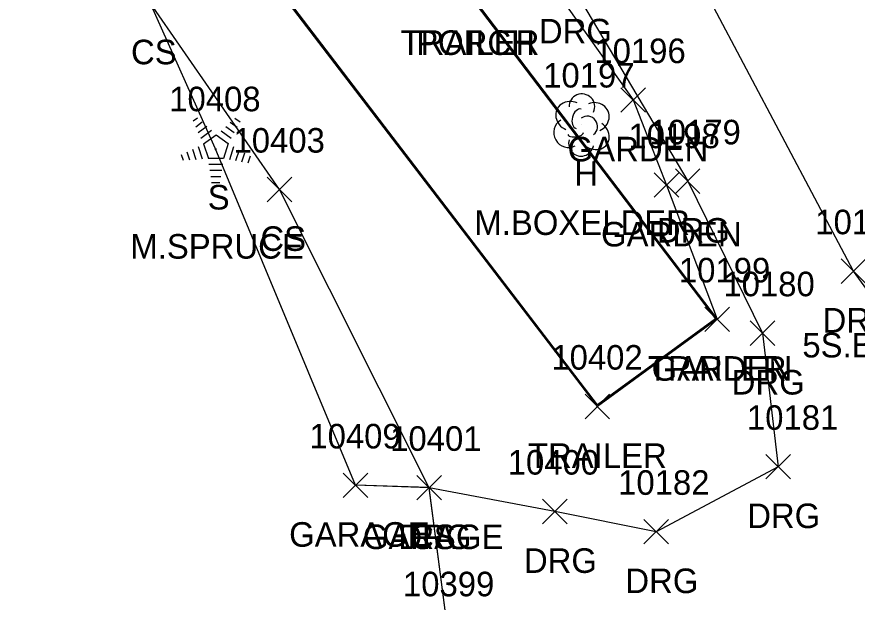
# Model space of a CAD drawing. Extents: x 1439173 to 1457902, y 641926 to 659889.
# Drawn here: x 1448050.9 to 1448119.4, y 646968.8 to 647016.5 of the extents above; entities that cross this region are included whole.
import ezdxf

# ---------------------------------------------------------------- set-up
doc = ezdxf.new("R2010")
doc.units = 0
for name, color, linetype in [('L_A', 7, 'Continuous'), ('L_C', 7, 'Continuous'), ('L_I', 7, 'Continuous'), ('L_TIC', 7, 'Continuous'), ('LAPB', 7, 'Continuous'), ('LBC', 7, 'Continuous'), ('LELB', 7, 'Continuous'), ('Level 5', 7, 'Continuous'), ('LSOGP', 7, 'Continuous'), ('LTC', 7, 'Continuous'), ('LTD', 7, 'Continuous'), ('R_A', 7, 'Continuous'), ('R_I', 7, 'Continuous'), ('R_TIC', 7, 'Continuous'), ('RDG', 7, 'Continuous')]:
    doc.layers.add(name, color=color, linetype=linetype)

msp = doc.modelspace()

# ---------------------------------------------------------------- linework, layer by layer
at = {"layer": 'L_TIC'}
for points in [[(1448100.116, 647008.715), (1448102.116, 647010.715)], [(1448102.116, 647008.715), (1448100.116, 647010.715)], [(1448102.834, 647001.79), (1448104.834, 647003.79)], [(1448104.834, 647001.79), (1448102.834, 647003.79)], [(1448071.331, 647001.43), (1448073.331, 647003.43)], [(1448073.331, 647001.43), (1448071.331, 647003.43)], [(1448106.95, 646990.861), (1448108.95, 646992.861)], [(1448108.95, 646990.861), (1448106.95, 646992.861)], [(1448106.95, 646990.861), (1448108.95, 646992.861)], [(1448108.95, 646990.861), (1448106.95, 646992.861)], [(1448097.203, 646983.763), (1448099.203, 646985.763)], [(1448099.203, 646983.763), (1448097.203, 646985.763)], [(1448077.513, 646977.346), (1448079.513, 646979.346)], [(1448079.513, 646977.346), (1448077.513, 646979.346)], [(1448083.517, 646977.153), (1448085.517, 646979.153)], [(1448085.517, 646977.153), (1448083.517, 646979.153)], [(1448083.517, 646977.153), (1448085.517, 646979.153)], [(1448085.517, 646977.153), (1448083.517, 646979.153)]]:
    msp.add_lwpolyline(points, dxfattribs=at)
at = {"layer": 'LAPB'}
msp.add_lwpolyline([(1448086.451, 647030.169), (1448088.156, 647031.651), (1448094.677, 647023.462), (1448092.433, 647021.995), (1448101.116, 647009.715), (1448103.834, 647002.79), (1448107.95, 646991.861)], dxfattribs=at)
at = {"layer": 'LBC'}
for points in [[(1448073.801, 647036.788), (1448081.78, 647026.612), (1448087.833, 647018.382), (1448107.95, 646991.861), (1448098.203, 646984.763), (1448064.189, 647029.243)], [(1448088.051, 646948.996), (1448086.054, 646966.311), (1448084.517, 646978.153), (1448078.513, 646978.346)]]:
    msp.add_lwpolyline(points, dxfattribs=at)
at = {"layer": 'LELB'}
msp.add_lwpolyline([(1448084.517, 646978.153), (1448072.331, 647002.43), (1448061.799, 647017.622), (1448056.175, 647033.628)], dxfattribs=at)
at = {"layer": 'Level 5'}
for p, q in [((1448073.781, 647036.656), (1448107.81, 646991.891)), ((1448098.219, 646984.909), (1448064.326, 647029.23)), ((1448107.81, 646991.891), (1448098.219, 646984.909))]:
    msp.add_line(p, q, dxfattribs=at)
at = {"layer": 'LSOGP'}
msp.add_lwpolyline([(1448086.053, 646966.315), (1448084.514, 646978.159), (1448078.511, 646978.351), (1448067.095, 647005.805), (1448061.796, 647017.627), (1448056.173, 647033.633), (1448056.194, 647059.316), (1448053.803, 647089.151), (1448052.891, 647096.882), (1448052.275, 647102.095), (1448049.672, 647125.897), (1448039.315, 647125.03), (1448032.108, 647124.392), (1448030.621, 647131.408), (1448024.227, 647130.692), (1448022.573, 647145.723), (1448013.167, 647144.744), (1448014.178, 647149.273), (1448009.714, 647185.174)], dxfattribs=at)
at = {"layer": 'LTC'}
for p, q in [((1448065.295, 647008.006), (1448065.649, 647008.263)), ((1448065.504, 647007.541), (1448066.033, 647007.925)), ((1448065.714, 647007.075), (1448066.417, 647007.586)), ((1448068.322, 647007.898), (1448068.871, 647007.499)), ((1448068.693, 647008.246), (1448069.112, 647007.942)), ((1448065.923, 647006.609), (1448066.802, 647007.247)), ((1448067.58, 647007.201), (1448068.389, 647006.613)), ((1448067.951, 647007.55), (1448068.63, 647007.056)), ((1448066.148, 647006.154), (1448067.16, 647006.888)), ((1448067.16, 647006.888), (1448068.157, 647006.163)), ((1448065.238, 647005.718), (1448065.509, 647004.883)), ((1448065.693, 647005.935), (1448066.024, 647004.916)), ((1448066.148, 647006.154), (1448066.535, 647004.961)), ((1448068.157, 647006.163), (1448067.765, 647004.961)), ((1448068.594, 647005.893), (1448068.256, 647004.853)), ((1448069.039, 647005.642), (1448068.751, 647004.758)), ((1448064.327, 647005.285), (1448064.479, 647004.817)), ((1448064.782, 647005.502), (1448064.994, 647004.85)), ((1448067.765, 647004.961), (1448066.535, 647004.961)), ((1448069.483, 647005.392), (1448069.246, 647004.663)), ((1448069.927, 647005.142), (1448069.741, 647004.568)), ((1448067.727, 647004.461), (1448066.582, 647004.461)), ((1448067.643, 647003.961), (1448066.655, 647003.961)), ((1448067.56, 647003.461), (1448066.728, 647003.461)), ((1448067.476, 647002.961), (1448066.801, 647002.961))]:
    msp.add_line(p, q, dxfattribs=at)
at = {"layer": 'LTD'}
msp.add_line((1448096.894, 647007.729), (1448096.894, 647007.729), dxfattribs=at)
msp.add_line((1448096.894, 647007.729), (1448096.894, 647007.729), dxfattribs=at)
msp.add_arc((1448096.941, 647009.163), 1.047, 335.52715, 180.95627, dxfattribs=at)
for centre, major_axis, ratio, start_param, end_param in [((1448096.102, 647008.396), (1.21, -0.512), 0.895232, 1.570796, 4.712389), ((1448097.936, 647008.313), (-1.141, -0.483), 0.949671, 1.570796, 4.712389), ((1448096.686, 647008.188), (-0.208, -0.792), 0.645439, 3.141593, 6.283185), ((1448097.394, 647007.563), (-0.5, 0.667), 0.989748, 3.141593, 6.283185), ((1448095.811, 647007.021), (0.584, -1.042), 0.959034, 3.141593, 6.283185), ((1448097.894, 647006.896), (-1.09, 0.792), 0.841452, 1.570796, 4.712389), ((1448096.436, 647006.979), (-0.625, -0.083), 0.423636, 0, 3.141593), ((1448096.894, 647006.229), (0.265, 1.061), 0.942809, 1.570796, 4.712389)]:
    msp.add_ellipse(centre, major_axis=major_axis, ratio=ratio, start_param=start_param, end_param=end_param, dxfattribs=at)
at = {"layer": 'R_TIC'}
for points in [[(1448104.553, 647002.101), (1448106.553, 647004.101)], [(1448106.553, 647002.101), (1448104.553, 647004.101)], [(1448118.046, 646994.783), (1448120.046, 646996.783)], [(1448120.046, 646994.783), (1448118.046, 646996.783)], [(1448110.651, 646989.736), (1448112.651, 646991.736)], [(1448112.651, 646989.736), (1448110.651, 646991.736)], [(1448111.913, 646978.863), (1448113.913, 646980.863)], [(1448113.913, 646978.863), (1448111.913, 646980.863)], [(1448083.517, 646977.153), (1448085.517, 646979.153)], [(1448085.517, 646977.153), (1448083.517, 646979.153)], [(1448093.736, 646975.217), (1448095.736, 646977.217)], [(1448095.736, 646975.217), (1448093.736, 646977.217)], [(1448101.995, 646973.572), (1448103.995, 646975.572)], [(1448103.995, 646973.572), (1448101.995, 646975.572)]]:
    msp.add_lwpolyline(points, dxfattribs=at)
at = {"layer": 'RDG'}
msp.add_lwpolyline([(1448172.186, 647018.804), (1448164.922, 647003.774), (1448160.023, 646999.805), (1448148.147, 646984.936), (1448131.518, 646983.291), (1448126.075, 646986.106), (1448119.046, 646995.783), (1448104.538, 647023.212), (1448095.956, 647019.32), (1448105.553, 647003.101), (1448111.651, 646990.736), (1448112.913, 646979.863), (1448102.995, 646974.572), (1448094.736, 646976.217), (1448084.517, 646978.153)], dxfattribs=at)

# ---------------------------------------------------------------- texts
at = {"layer": 'L_A'}
for s, p in [('TRAILER', (1448082.188, 647013.382)), ('PORCH', (1448083.455, 647013.382)), ('CS', (1448060.24, 647012.622)), ('GARDEN', (1448095.786, 647004.715)), ('H', (1448096.327, 647002.729)), ('S', (1448066.485, 647000.798)), ('CS', (1448070.772, 646997.43)), ('GARDEN', (1448098.503, 646997.79)), ('TRAILER', (1448102.305, 646986.861)), ('GARDEN', (1448102.62, 646986.861)), ('TRAILER', (1448092.557, 646979.763)), ('GARAGE', (1448073.111, 646973.346)), ('GARAGE', (1448079.116, 646973.153)), ('CS', (1448082.958, 646973.153))]:
    msp.add_text(s, height=2, dxfattribs=at).set_placement(p)
at = {"layer": 'L_C'}
for s, p in [('M.BOXELDER', (1448088.193, 646998.729)), ('M.SPRUCE', (1448060.186, 646996.798)), ('5S.BUCKTHORN', (1448114.889, 646988.756))]:
    msp.add_text(s, height=2, dxfattribs=at).set_placement(p)
at = {"layer": 'L_I'}
for s, p in [('10196', (1448097.959, 647012.715)), ('10197', (1448093.792, 647010.729)), ('10408', (1448063.351, 647008.798)), ('10198', (1448100.731, 647005.79)), ('10403', (1448068.583, 647005.43)), ('10199', (1448104.84, 646994.861)), ('10199', (1448104.84, 646994.861)), ('10402', (1448094.455, 646987.763)), ('10409', (1448074.757, 646981.346)), ('10401', (1448081.336, 646981.153)), ('10401', (1448081.336, 646981.153)), ('10399', (1448082.376, 646969.311))]:
    msp.add_text(s, height=2, dxfattribs=at).set_placement(p)
at = {"layer": 'LTC'}
msp.add_text('.', height=1.037, rotation=270, dxfattribs=at).set_placement((1448067.042, 647005.902))
at = {"layer": 'R_A'}
for p in [(1448093.444, 647014.32), (1448103.041, 646998.101), (1448116.534, 646990.783), (1448109.14, 646985.736), (1448110.401, 646974.863), (1448082.005, 646973.153), (1448092.225, 646971.217), (1448100.483, 646969.572)]:
    msp.add_text('DRG', height=2, dxfattribs=at).set_placement(p)
at = {"layer": 'R_I'}
for s, p in [('10179', (1448102.442, 647006.101)), ('10157', (1448115.944, 646998.783)), ('10180', (1448108.462, 646993.736)), ('10181', (1448110.377, 646982.863)), ('10401', (1448081.336, 646981.153)), ('10400', (1448090.902, 646979.217)), ('10182', (1448099.893, 646977.572))]:
    msp.add_text(s, height=2, dxfattribs=at).set_placement(p)

doc.saveas('drawing.dxf')
